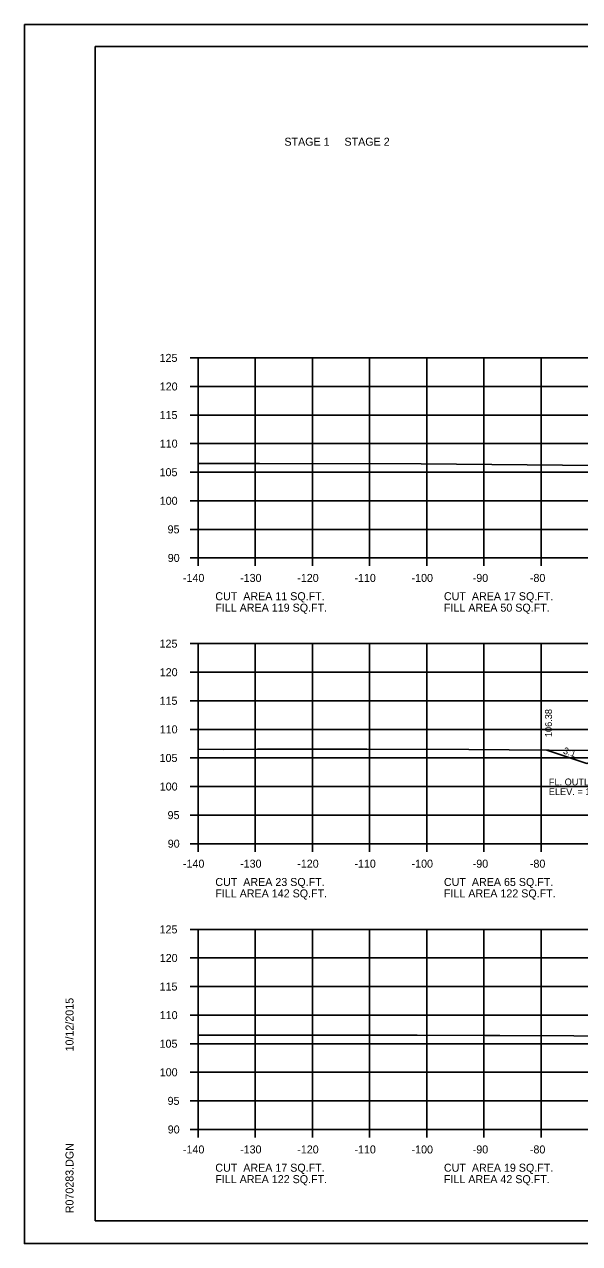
# Model space of a CAD drawing. Extents: x 1175611 to 1176402, y -433344 to -416213.
# Drawn here: x 1175610.6 to 1175707.7, y -425236.7 to -425023.4 of the extents above; entities that cross this region are included whole.
import ezdxf

# ---------------------------------------------------------------- set-up
doc = ezdxf.new("R2010")
doc.units = 0
for name, color, linetype in [('Default', 7, 'Continuous'), ('R_Axis', 7, 'Continuous'), ('R_Axis Annot', 7, 'Continuous'), ('R_Border', 7, 'Continuous'), ('R_Exist Surface', 7, 'Continuous'), ('R_Fin Surface', 7, 'Continuous'), ('R_Grid', 7, 'Continuous'), ('R_No Plot', 7, 'Continuous'), ('R_Water Annot', 7, 'Continuous'), ('R_Xsect Elev', 7, 'Continuous'), ('R_Xsect Slope', 7, 'Continuous')]:
    doc.layers.add(name, color=color, linetype=linetype)

msp = doc.modelspace()

# ---------------------------------------------------------------- linework, layer by layer
at = {"layer": 'R_Axis'}
for p, q in [((1175639.57, -425081.71), (1175640.97, -425081.71)), ((1175640.97, -425116.71), (1175640.97, -425081.71)), ((1175639.57, -425086.71), (1175640.97, -425086.71)), ((1175639.57, -425091.71), (1175640.97, -425091.71)), ((1175639.57, -425096.71), (1175640.97, -425096.71)), ((1175639.57, -425101.71), (1175640.97, -425101.71)), ((1175639.57, -425106.71), (1175640.97, -425106.71)), ((1175639.57, -425111.71), (1175640.97, -425111.71)), ((1175639.57, -425116.71), (1175640.97, -425116.71)), ((1175640.97, -425116.71), (1175920.97, -425116.71)), ((1175640.97, -425118.11), (1175640.97, -425116.71)), ((1175650.97, -425118.11), (1175650.97, -425116.71)), ((1175660.97, -425118.11), (1175660.97, -425116.71)), ((1175670.97, -425118.11), (1175670.97, -425116.71)), ((1175680.97, -425118.11), (1175680.97, -425116.71)), ((1175690.97, -425118.11), (1175690.97, -425116.71)), ((1175700.97, -425118.11), (1175700.97, -425116.71)), ((1175639.57, -425131.71), (1175640.97, -425131.71)), ((1175640.97, -425166.71), (1175640.97, -425131.71)), ((1175639.57, -425136.71), (1175640.97, -425136.71)), ((1175639.57, -425141.71), (1175640.97, -425141.71)), ((1175639.57, -425146.71), (1175640.97, -425146.71)), ((1175639.57, -425151.71), (1175640.97, -425151.71)), ((1175639.57, -425156.71), (1175640.97, -425156.71)), ((1175639.57, -425161.71), (1175640.97, -425161.71)), ((1175639.57, -425166.71), (1175640.97, -425166.71)), ((1175640.97, -425166.71), (1175920.97, -425166.71)), ((1175640.97, -425168.11), (1175640.97, -425166.71)), ((1175650.97, -425168.11), (1175650.97, -425166.71)), ((1175660.97, -425168.11), (1175660.97, -425166.71)), ((1175670.97, -425168.11), (1175670.97, -425166.71)), ((1175680.97, -425168.11), (1175680.97, -425166.71)), ((1175690.97, -425168.11), (1175690.97, -425166.71)), ((1175700.97, -425168.11), (1175700.97, -425166.71)), ((1175639.57, -425181.71), (1175640.97, -425181.71)), ((1175640.97, -425216.71), (1175640.97, -425181.71)), ((1175639.57, -425186.71), (1175640.97, -425186.71)), ((1175639.57, -425191.71), (1175640.97, -425191.71)), ((1175639.57, -425196.71), (1175640.97, -425196.71)), ((1175639.57, -425201.71), (1175640.97, -425201.71)), ((1175639.57, -425206.71), (1175640.97, -425206.71)), ((1175639.57, -425211.71), (1175640.97, -425211.71)), ((1175639.57, -425216.71), (1175640.97, -425216.71)), ((1175640.97, -425216.71), (1175920.97, -425216.71)), ((1175640.97, -425218.11), (1175640.97, -425216.71)), ((1175650.97, -425218.11), (1175650.97, -425216.71)), ((1175660.97, -425218.11), (1175660.97, -425216.71)), ((1175670.97, -425218.11), (1175670.97, -425216.71)), ((1175680.97, -425218.11), (1175680.97, -425216.71)), ((1175690.97, -425218.11), (1175690.97, -425216.71)), ((1175700.97, -425218.11), (1175700.97, -425216.71))]:
    msp.add_line(p, q, dxfattribs=at)
at = {"layer": 'R_Border'}
for p, q in [((1175622.97, -425027.25), (1175939.15, -425027.25)), ((1175622.97, -425232.71), (1175622.97, -425027.25)), ((1175622.97, -425232.71), (1175622.97, -425232.71)), ((1175939.15, -425232.71), (1175622.97, -425232.71))]:
    msp.add_line(p, q, dxfattribs=at)
at = {"layer": 'R_Exist Surface'}
for points in [[(1175640.97, -425100.17), (1175651.69, -425100.21), (1175679.96, -425100.26), (1175704.71, -425100.45), (1175724.97, -425100.58)], [(1175640.97, -425150.2), (1175645.47, -425150.24), (1175651.36, -425150.19), (1175670.47, -425150.19), (1175688.35, -425150.22), (1175709.45, -425150.38)], [(1175640.97, -425200.21), (1175679.29, -425200.23), (1175691.21, -425200.26), (1175693.77, -425200.26), (1175719.62, -425200.38)]]:
    msp.add_lwpolyline(points, dxfattribs=at)
at = {"layer": 'R_Fin Surface'}
msp.add_lwpolyline([(1175701.97, -425150.33), (1175708.96, -425152.66), (1175720.46, -425148.82), (1175721.46, -425148.82), (1175743.47, -425145.72), (1175749.47, -425145.48), (1175751.47, -425145.44), (1175780.97, -425144.85), (1175810.47, -425145.44), (1175812.47, -425145.48), (1175818.47, -425145.72), (1175840.45, -425148.8), (1175841.45, -425148.8), (1175852.94, -425152.63), (1175860.6, -425150.08)], dxfattribs=at)
at = {"layer": 'R_Grid'}
for p, q in [((1175640.97, -425081.71), (1175920.97, -425081.71)), ((1175640.97, -425116.71), (1175640.97, -425081.71)), ((1175650.97, -425116.71), (1175650.97, -425081.71)), ((1175660.97, -425116.71), (1175660.97, -425081.71)), ((1175670.97, -425116.71), (1175670.97, -425081.71)), ((1175680.97, -425116.71), (1175680.97, -425081.71)), ((1175690.97, -425116.71), (1175690.97, -425081.71)), ((1175700.97, -425116.71), (1175700.97, -425081.71)), ((1175640.97, -425086.71), (1175920.97, -425086.71)), ((1175640.97, -425091.71), (1175920.97, -425091.71)), ((1175640.97, -425096.71), (1175920.97, -425096.71)), ((1175640.97, -425101.71), (1175920.97, -425101.71)), ((1175640.97, -425106.71), (1175920.97, -425106.71)), ((1175640.97, -425111.71), (1175920.97, -425111.71)), ((1175640.97, -425116.71), (1175920.97, -425116.71)), ((1175640.97, -425131.71), (1175920.97, -425131.71)), ((1175640.97, -425166.71), (1175640.97, -425131.71)), ((1175650.97, -425166.71), (1175650.97, -425131.71)), ((1175660.97, -425166.71), (1175660.97, -425131.71)), ((1175670.97, -425166.71), (1175670.97, -425131.71)), ((1175680.97, -425166.71), (1175680.97, -425131.71)), ((1175690.97, -425166.71), (1175690.97, -425131.71)), ((1175700.97, -425166.71), (1175700.97, -425131.71)), ((1175640.97, -425136.71), (1175920.97, -425136.71)), ((1175640.97, -425141.71), (1175920.97, -425141.71)), ((1175640.97, -425146.71), (1175920.97, -425146.71)), ((1175640.97, -425151.71), (1175920.97, -425151.71)), ((1175640.97, -425156.71), (1175920.97, -425156.71)), ((1175640.97, -425161.71), (1175920.97, -425161.71)), ((1175640.97, -425166.71), (1175920.97, -425166.71)), ((1175640.97, -425181.71), (1175920.97, -425181.71)), ((1175640.97, -425216.71), (1175640.97, -425181.71)), ((1175650.97, -425216.71), (1175650.97, -425181.71)), ((1175660.97, -425216.71), (1175660.97, -425181.71)), ((1175670.97, -425216.71), (1175670.97, -425181.71)), ((1175680.97, -425216.71), (1175680.97, -425181.71)), ((1175690.97, -425216.71), (1175690.97, -425181.71)), ((1175700.97, -425216.71), (1175700.97, -425181.71)), ((1175640.97, -425186.71), (1175920.97, -425186.71)), ((1175640.97, -425191.71), (1175920.97, -425191.71)), ((1175640.97, -425196.71), (1175920.97, -425196.71)), ((1175640.97, -425201.71), (1175920.97, -425201.71)), ((1175640.97, -425206.71), (1175920.97, -425206.71)), ((1175640.97, -425211.71), (1175920.97, -425211.71)), ((1175640.97, -425216.71), (1175920.97, -425216.71))]:
    msp.add_line(p, q, dxfattribs=at)
at = {"layer": 'R_No Plot'}
for p, q in [((1175610.57, -425023.35), (1175943.91, -425023.35)), ((1175610.57, -425236.69), (1175943.91, -425236.69))]:
    msp.add_line(p, q, dxfattribs=at)
msp.add_lwpolyline([(1175610.57, -425023.35), (1175943.91, -425023.35), (1175943.91, -425236.69), (1175610.57, -425236.69)], close=True, dxfattribs=at)

# ---------------------------------------------------------------- texts
at = {"layer": 'Default'}
for s, p in [('STAGE 1     STAGE 2', (1175656.06, -425044.58)), ('CUT  AREA 11 SQ.FT.', (1175643.97, -425124.11)), ('CUT  AREA 17 SQ.FT.', (1175683.97, -425124.11)), ('FILL AREA 119 SQ.FT.', (1175643.97, -425126.11)), ('FILL AREA 50 SQ.FT.', (1175683.97, -425126.11)), ('CUT  AREA 23 SQ.FT.', (1175643.97, -425174.11)), ('CUT  AREA 65 SQ.FT.', (1175683.97, -425174.11)), ('FILL AREA 142 SQ.FT.', (1175643.97, -425176.11)), ('FILL AREA 122 SQ.FT.', (1175683.97, -425176.11)), ('CUT  AREA 17 SQ.FT.', (1175643.97, -425224.11)), ('CUT  AREA 19 SQ.FT.', (1175683.97, -425224.11)), ('FILL AREA 122 SQ.FT.', (1175643.97, -425226.11)), ('FILL AREA 42 SQ.FT.', (1175683.97, -425226.11))]:
    msp.add_text(s, height=1.4, dxfattribs=at).set_placement(p)
at = {"layer": 'R_Axis Annot'}
for s, p in [('125', (1175634.22, -425082.41)), ('120', (1175634.25, -425087.41)), ('115', (1175634.22, -425092.41)), ('110', (1175634.25, -425097.41)), ('105', (1175634.22, -425102.41)), ('100', (1175634.25, -425107.41)), ('95', (1175635.62, -425112.41)), ('90', (1175635.65, -425117.41)), ('-140', (1175638.31, -425120.91)), ('-130', (1175648.31, -425120.91)), ('-120', (1175658.31, -425120.91)), ('-110', (1175668.31, -425120.91)), ('-100', (1175678.31, -425120.91)), ('-90', (1175689.01, -425120.91)), ('-80', (1175699.01, -425120.91)), ('125', (1175634.22, -425132.41)), ('120', (1175634.25, -425137.41)), ('115', (1175634.22, -425142.41)), ('110', (1175634.25, -425147.41)), ('105', (1175634.22, -425152.41)), ('100', (1175634.25, -425157.41)), ('95', (1175635.62, -425162.41)), ('90', (1175635.65, -425167.41)), ('-140', (1175638.31, -425170.91)), ('-130', (1175648.31, -425170.91)), ('-120', (1175658.31, -425170.91)), ('-110', (1175668.31, -425170.91)), ('-100', (1175678.31, -425170.91)), ('-90', (1175689.01, -425170.91)), ('-80', (1175699.01, -425170.91)), ('125', (1175634.22, -425182.41)), ('120', (1175634.25, -425187.41)), ('115', (1175634.22, -425192.41)), ('110', (1175634.25, -425197.41)), ('105', (1175634.22, -425202.41)), ('100', (1175634.25, -425207.41)), ('95', (1175635.62, -425212.41)), ('90', (1175635.65, -425217.41)), ('-140', (1175638.31, -425220.91)), ('-130', (1175648.31, -425220.91)), ('-120', (1175658.31, -425220.91)), ('-110', (1175668.31, -425220.91)), ('-100', (1175678.31, -425220.91)), ('-90', (1175689.01, -425220.91)), ('-80', (1175699.01, -425220.91))]:
    msp.add_text(s, height=1.4, dxfattribs=at).set_placement(p)
at = {"layer": 'R_Border'}
for s, p in [('10/12/2015', (1175619.16, -425203.06)), ('R070283.DGN', (1175619.16, -425231.38))]:
    msp.add_text(s, height=1.4, rotation=90, dxfattribs=at).set_placement(p)
at = {"layer": 'R_Water Annot'}
for s, p in [('FL. OUTLET LT.', (1175702.33, -425156.51)), ("ELEV. = 104.05'", (1175702.33, -425158.21))]:
    msp.add_text(s, height=1.2, dxfattribs=at).set_placement(p)
at = {"layer": 'R_Xsect Elev'}
msp.add_text('106.38', height=1.2, rotation=90, dxfattribs=at).set_placement((1175702.87, -425148.06))
at = {"layer": 'R_Xsect Slope'}
msp.add_text('3:1', height=1.2, rotation=341.5651, dxfattribs=at).set_placement((1175704.72, -425150.91))

doc.saveas('drawing.dxf')
